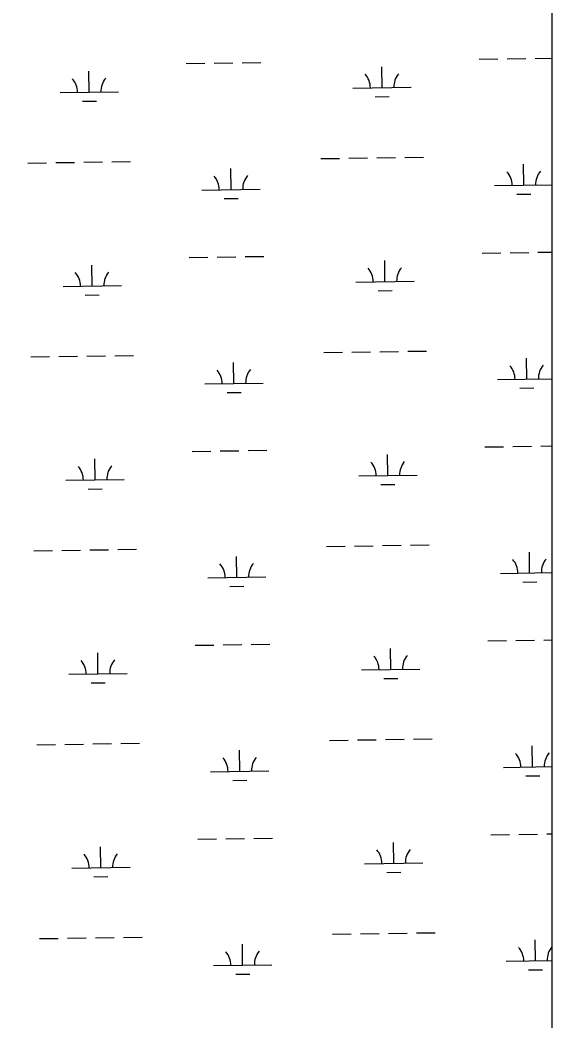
# Model space of a CAD drawing. Extents: x 3807117 to 3845308, y 337856 to 363736.
# Drawn here: x 3813343 to 3814255, y 356278 to 357993 of the extents above; entities that cross this region are included whole.
import ezdxf

# ---------------------------------------------------------------- set-up
doc = ezdxf.new("R2010")
doc.units = 0
doc.layers.add('V-RIVR-EDGE', color=7, linetype='Continuous')
doc.layers.add('V-WETL-SWMP', color=7, linetype='Continuous')

msp = doc.modelspace()

# ---------------------------------------------------------------- linework, layer by layer
at = {"layer": 'V-RIVR-EDGE'}
msp.add_spline([(3811174.6, 356373.1), (3811188.7, 356370), (3811203.6, 356367.3), (3811222.1, 356356.8), (3811286.2, 356317.3), (3811338.6, 356278.8), (3811362.1, 356266.1), (3811376.1, 356260.1), (3811397.3, 356252.4), (3811428.9, 356236.1), (3811458.2, 356216.5), (3811472.2, 356207.9), (3811493.5, 356193.8), (3811502, 356194.7), (3811509.7, 356201), (3811518.8, 356201.5), (3811535.5, 356195.1), (3811546.8, 356183.3), (3811549.5, 356172.5), (3811555.8, 356158.4), (3811561.2, 356151.2), (3811563.9, 356150.7), (3811570.7, 356164.3), (3811577, 356167), (3811587, 356165.6), (3811593.3, 356157.4), (3811593.3, 356147.9), (3811590.5, 356127.6), (3811588.2, 356117.6), (3811588.2, 356110.9), (3811591.8, 356109.5), (3811595.9, 356113.1), (3811603.1, 356121.7), (3811609, 356123), (3811615.4, 356120.3), (3811626.2, 356116.2), (3811633, 356116.2), (3811652.9, 356117.9), (3811659.2, 356118.4), (3811668.7, 356112.9), (3811684.5, 356097.5), (3811704.8, 356068.5), (3811718.7, 356057.6), (3811733.2, 356054.4), (3811778.4, 356035.3), (3811810.9, 356009.5), (3811826.6, 355990.9), (3811837.5, 355972.8), (3811842.9, 355966.4), (3811851, 355959.6), (3811871.8, 355949.2), (3811884.4, 355946), (3811887.6, 355947.3), (3811894.8, 355959.1), (3811900.3, 355966.8), (3811904.4, 355968.1), (3811911.1, 355967.2), (3811933.7, 355960.3), (3811953.6, 355954.9), (3811968.1, 355948), (3811975.3, 355942.2), (3811975.3, 355934), (3811973.9, 355925.4), (3811965.3, 355923.6), (3811954.9, 355917.3), (3811954.4, 355912.8), (3811954.9, 355908.7), (3811959.4, 355907.8), (3811968.9, 355908.3), (3811984.7, 355910.5), (3811997.4, 355911.8), (3812006.4, 355911.3), (3812019.5, 355907.2), (3812036.2, 355901.8), (3812052.5, 355884.5), (3812061, 355876.8), (3812080.4, 355863.7), (3812103.4, 355838.7), (3812123.3, 355824.7), (3812150.9, 355811.5), (3812172.1, 355802.9), (3812200.5, 355791), (3812223.6, 355788.3), (3812292.7, 355755.5), (3812354.5, 355719.7), (3812388.9, 355704.2), (3812435.8, 355683.3), (3812470.2, 355669.6), (3812515.8, 355647.8), (3812561.9, 355627.4), (3812619.7, 355603.3), (3812627.3, 355597.4), (3812632.3, 355581.1), (3812642.2, 355563), (3812652.1, 355554.3), (3812664.7, 355545.3), (3812680.1, 355537.5), (3812689.6, 355537.5), (3812696.4, 355540.2), (3812708.6, 355557.4), (3812712.3, 355559.2), (3812718.6, 355558.7), (3812726.3, 355555.1), (3812727.2, 355547.8), (3812725.3, 355538.3), (3812726.2, 355531.1), (3812730.7, 355527.9), (3812741.6, 355524.7), (3812757.4, 355524.7), (3812770.1, 355528.7), (3812783.2, 355531), (3812801.3, 355531.4), (3812813.9, 355528.6), (3812818, 355524.1), (3812815.2, 355510.5), (3812814.8, 355503.3), (3812822, 355495.1), (3812833.7, 355491), (3812849.5, 355489.2), (3812854.5, 355488.7), (3812866.3, 355482.4), (3812885.7, 355473.3), (3812897.9, 355471), (3812923.2, 355457.8), (3812956.1, 355437.8), (3812980.5, 355421.9), (3813004, 355411.5), (3813028.8, 355399.2), (3813057.7, 355387.4), (3813082.6, 355380.1), (3813107, 355369.2), (3813115.1, 355361.9), (3813141.7, 355342.9), (3813152.5, 355328.4), (3813174.2, 355306.2), (3813192.7, 355289.8), (3813202.6, 355284.8), (3813208.5, 355285.3), (3813218, 355288), (3813230.7, 355292.9), (3813236.6, 355293.4), (3813245.1, 355289.7), (3813263.2, 355285.6), (3813267.7, 355285.1), (3813270, 355286.9), (3813270.5, 355301), (3813271.8, 355301.9), (3813276.8, 355300), (3813295.3, 355295.5), (3813313.4, 355290), (3813325.6, 355285.9), (3813339.2, 355274.6), (3813349.1, 355266.4), (3813373.5, 355254.1), (3813384.3, 355240.1), (3813390.1, 355227.4), (3813401.4, 355221.1), (3813410, 355220.1), (3813420.9, 355220.1), (3813425.4, 355215.6), (3813431.7, 355214.6), (3813438, 355215.1), (3813453, 355219.6), (3813462.9, 355219.5), (3813469.7, 355219.5), (3813510.8, 355200.9), (3813544.2, 355185.9), (3813556.4, 355177.7), (3813570.4, 355157.8), (3813577.6, 355151), (3813584.8, 355149.2), (3813595.7, 355149.6), (3813613.3, 355148.6), (3813625.5, 355148.6), (3813631.4, 355146.8), (3813632.7, 355144.1), (3813630, 355137.3), (3813633.2, 355133.7), (3813638.6, 355130.9), (3813640.8, 355124.1), (3813644.4, 355110.1), (3813651.6, 355103.3), (3813660.2, 355098.8), (3813674.7, 355096.9), (3813690.5, 355097.3), (3813700.9, 355096), (3813718.5, 355087.8), (3813718.5, 355082.4), (3813718.5, 355076), (3813722.5, 355072.9), (3813726.6, 355072.4), (3813733.4, 355078.7), (3813743.4, 355079.6), (3813752.4, 355079.6), (3813764.1, 355077.3), (3813775.4, 355072.3), (3813796.2, 355060.9), (3813812.9, 355052.3), (3813831, 355047.3), (3813835.5, 355047.3), (3813838.7, 355050.9), (3813845.5, 355051.8), (3813851.8, 355051.7), (3813864.5, 355049), (3813875.3, 355044), (3813890.7, 355036.3), (3813893.8, 355028.6), (3813896.5, 355015), (3813904.6, 355000.1), (3813910.4, 354995.5), (3813917.7, 354994.6), (3813923.6, 354996.4), (3813934.4, 355000.9), (3813943.9, 355000.9), (3813953.9, 354998.6), (3813958.8, 354990.9), (3813962.8, 354974.1), (3813969.6, 354969.6), (3813977.7, 354966), (3813995.8, 354961.9), (3814011.6, 354955.5), (3814029.3, 354950), (3814041.9, 354949.5), (3814070.9, 354953.5), (3814078.5, 354955.3), (3814093.5, 354953), (3814098.4, 354946.7), (3814098.8, 354934.5), (3814107.4, 354925), (3814114.6, 354922.7), (3814119.6, 354917.2), (3814117.8, 354903.2), (3814122.7, 354900.9), (3814126.8, 354900.9), (3814133.1, 354905.9), (3814137.7, 354908.1), (3814144.4, 354908.1), (3814158, 354902.7), (3814167.9, 354897.7), (3814183.7, 354889), (3814191.9, 354890.8), (3814207.3, 354894.9), (3814221.7, 354895.7), (3814233.5, 354890.7), (3814249.7, 354878), (3814256, 354862.2), (3814260.5, 354852.7), (3814273.6, 354845.9), (3814287.2, 354843.6), (3814299.8, 354843.5), (3814310.2, 354847.6), (3814334.2, 354848), (3814350.9, 354846.6), (3814373.5, 354840.6), (3814395.2, 354836.1), (3814414.6, 354829.7), (3814430, 354822.4), (3814448, 354805.6), (3814462.5, 354786.2), (3814479.6, 354775.7), (3814501.8, 354768.4), (3814528.4, 354754.3), (3814552.3, 354741.2), (3814565.4, 354730.3), (3814585.3, 354707.2), (3814597.9, 354689.5), (3814607.3, 354680.9), (3814616.4, 354674.6), (3814619.1, 354666.9), (3814617.2, 354657.4), (3814585.5, 354628.1), (3814583.2, 354619.9), (3814583.2, 354612.2), (3814590, 354602.3), (3814597.2, 354600.9), (3814603.5, 354601.3), (3814618, 354609.4), (3814627.5, 354613.9), (3814642, 354622.5), (3814658.3, 354631), (3814666.5, 354643.2), (3814680.1, 354662.2), (3814689.2, 354670.8), (3814695.5, 354672.5), (3814706.4, 354672.5), (3814718.6, 354671.6), (3814729.4, 354671.6), (3814744.3, 354669.3), (3814755.2, 354664.7), (3814764.2, 354652), (3814771.4, 354646.1), (3814784, 354641.6), (3814807.1, 354628), (3814826, 354619.8), (3814850.4, 354609.8), (3814882, 354591.6), (3814905.5, 354574.4), (3814916.8, 354561.2), (3814924.5, 354556.7), (3814939.4, 354556.2), (3814948.9, 354563), (3814953, 354567.5), (3814957, 354567.5), (3814966.1, 354557.9), (3814980.1, 354549.8), (3814987.7, 354549.7), (3814995.4, 354550.2), (3815006.7, 354552.9), (3815016.2, 354552.8), (3815022.1, 354551.5), (3815030.7, 354542.4), (3815042.9, 354538.8), (3815050.6, 354537.8), (3815065.5, 354531), (3815078.6, 354525.1), (3815103, 354515.1), (3815138.6, 354503.2), (3815160.8, 354496.4), (3815178.4, 354486.9), (3815184.7, 354486.9), (3815199.7, 354490), (3815209.2, 354489.5), (3815214.6, 354486.3), (3815223.1, 354477.7), (3815225.4, 354472.7), (3815220.8, 354463.7), (3815221.3, 354456.9), (3815225.3, 354451), (3815233.5, 354451), (3815240.7, 354457.3), (3815243, 354465), (3815248.4, 354469.1), (3815256.1, 354470.9), (3815267.9, 354470.4), (3815274.7, 354467.6), (3815278.7, 354467.6), (3815285.5, 354469), (3815295, 354469.9), (3815300.4, 354464.9), (3815300.9, 354455.4), (3815302.6, 354445.9), (3815313, 354440), (3815324.3, 354437.2), (3815330.2, 354436.8), (3815338.8, 354430.9), (3815351, 354418.6), (3815355.9, 354412.3), (3815365.9, 354409.1), (3815372.2, 354409.1), (3815382.1, 354402.3), (3815391.6, 354398.2), (3815392.5, 354396.4), (3815404.7, 354395.9), (3815419.2, 354395.8), (3815436.8, 354389.5), (3815445.4, 354379.5), (3815457.5, 354368.2), (3815473.8, 354360.4), (3815487.8, 354360.4), (3815509.1, 354365.8), (3815515.4, 354368), (3815523.1, 354373.4), (3815534.4, 354377.5), (3815545.7, 354377.4), (3815556.1, 354371.1), (3815567.4, 354358.4), (3815574.6, 354351.1), (3815578.7, 354351.1), (3815582.3, 354352), (3815589.5, 354353.4), (3815597.7, 354355.2), (3815605.4, 354352.9), (3815608, 354342), (3815617.5, 354323.9), (3815625.2, 354318.5), (3815645.9, 354311.6), (3815662.7, 354310.2), (3815681.7, 354308.4), (3815700.6, 354302.9)], degree=3, dxfattribs=at)
at = {"layer": 'V-WETL-SWMP'}
for p, q in [((3814255, 354853.2), (3814255, 360201.3)), ((3813628.2, 357918.7), (3813660.2, 357919.2)), ((3813676.2, 357919.4), (3813708.2, 357919.9)), ((3813724.2, 357920.1), (3813756.2, 357920.6)), ((3814130.1, 357926.2), (3814162.1, 357926.7)), ((3814178.1, 357926.9), (3814210.1, 357927.4)), ((3814226.1, 357927.7), (3814255, 357928.1)), ((3813461.9, 357869.8), (3813461.3, 357905.8)), ((3813963.7, 357877.3), (3813963.2, 357913.3)), ((3813411.9, 357869), (3813511.9, 357870.5)), ((3813913.7, 357876.6), (3814013.7, 357878.1)), ((3813450.1, 357854.2), (3813474.1, 357854.5)), ((3813952, 357861.7), (3813976, 357862.1)), ((3813356.8, 357748.1), (3813388.8, 357748.6)), ((3813404.8, 357748.8), (3813436.8, 357749.3)), ((3813452.8, 357749.6), (3813484.8, 357750)), ((3813500.8, 357750.3), (3813532.8, 357750.8)), ((3813858.7, 357755.6), (3813890.7, 357756.1)), ((3813906.7, 357756.4), (3813938.7, 357756.8)), ((3813954.7, 357757.1), (3813986.7, 357757.6)), ((3814002.7, 357757.8), (3814034.7, 357758.3)), ((3814206.7, 357710.1), (3814206.2, 357746.1)), ((3813704.9, 357702.6), (3813704.3, 357738.6)), ((3814156.7, 357709.4), (3814255, 357710.8)), ((3813654.9, 357701.8), (3813754.9, 357703.3)), ((3814195, 357694.5), (3814219, 357694.9)), ((3813693.1, 357687), (3813717.1, 357687.3)), ((3814135.1, 357593.6), (3814167.1, 357594.1)), ((3814183.1, 357594.3), (3814215.1, 357594.8)), ((3814231, 357595), (3814255, 357595.4)), ((3813466.9, 357537.1), (3813466.3, 357573.1)), ((3813633.2, 357586.1), (3813665.2, 357586.6)), ((3813681.2, 357586.8), (3813713.2, 357587.3)), ((3813729.2, 357587.5), (3813761.2, 357588)), ((3813968.7, 357544.7), (3813968.2, 357580.7)), ((3813416.9, 357536.4), (3813516.9, 357537.9)), ((3813918.7, 357543.9), (3814018.7, 357545.4)), ((3813455.1, 357521.5), (3813479.1, 357521.9)), ((3813956.9, 357529.1), (3813980.9, 357529.4)), ((3813457.8, 357416.9), (3813489.8, 357417.4)), ((3813505.8, 357417.6), (3813537.8, 357418.1)), ((3813863.7, 357423), (3813895.7, 357423.5)), ((3813911.7, 357423.7), (3813943.7, 357424.2)), ((3813959.7, 357424.4), (3813991.7, 357424.9)), ((3814007.7, 357425.2), (3814039.7, 357425.6)), ((3813361.8, 357415.5), (3813393.8, 357416)), ((3813409.8, 357416.2), (3813441.8, 357416.7)), ((3813709.9, 357370), (3813709.3, 357406)), ((3814211.7, 357377.5), (3814211.2, 357413.5)), ((3813659.9, 357369.2), (3813759.9, 357370.7)), ((3814161.7, 357376.7), (3814255, 357378.1)), ((3813698.1, 357354.3), (3813722.1, 357354.7)), ((3814199.9, 357361.9), (3814223.9, 357362.2)), ((3814236, 357262.4), (3814255, 357262.7)), ((3813638.2, 357253.4), (3813670.2, 357253.9)), ((3813686.2, 357254.2), (3813718.2, 357254.6)), ((3813734.2, 357254.9), (3813766.2, 357255.4)), ((3813973.7, 357212), (3813973.2, 357248)), ((3814140, 357261), (3814172, 357261.4)), ((3814188, 357261.7), (3814220, 357262.2)), ((3813471.8, 357204.5), (3813471.3, 357240.5)), ((3813923.7, 357211.3), (3814023.7, 357212.8)), ((3813421.8, 357203.8), (3813521.8, 357205.3)), ((3813961.9, 357196.4), (3813985.9, 357196.8)), ((3813460.1, 357188.9), (3813484.1, 357189.3)), ((3813916.7, 357091.1), (3813948.7, 357091.6)), ((3813964.6, 357091.8), (3813996.6, 357092.3)), ((3814012.6, 357092.5), (3814044.6, 357093)), ((3813366.8, 357082.9), (3813398.8, 357083.3)), ((3813414.8, 357083.6), (3813446.8, 357084)), ((3813462.8, 357084.3), (3813494.8, 357084.8)), ((3813510.8, 357085), (3813542.8, 357085.5)), ((3813868.7, 357090.4), (3813900.7, 357090.8)), ((3814216.7, 357044.8), (3814216.2, 357080.8)), ((3813714.8, 357037.3), (3813714.3, 357073.3)), ((3814166.7, 357044.1), (3814255, 357045.4)), ((3813664.9, 357036.6), (3813764.8, 357038.1)), ((3814204.9, 357029.2), (3814228.9, 357029.6)), ((3813703.1, 357021.7), (3813727.1, 357022.1)), ((3813643.2, 356920.8), (3813675.2, 356921.3)), ((3813691.2, 356921.5), (3813723.2, 356922)), ((3813739.2, 356922.2), (3813771.2, 356922.7)), ((3814145, 356928.3), (3814177, 356928.8)), ((3814193, 356929), (3814225, 356929.5)), ((3814241, 356929.8), (3814255, 356930)), ((3813476.8, 356871.9), (3813476.3, 356907.9)), ((3813978.7, 356879.4), (3813978.1, 356915.4)), ((3813426.8, 356871.1), (3813526.8, 356872.6)), ((3813928.7, 356878.6), (3814028.7, 356880.1)), ((3813465.1, 356856.3), (3813489.1, 356856.6)), ((3813966.9, 356863.8), (3813990.9, 356864.1)), ((3813371.8, 356750.2), (3813403.8, 356750.7)), ((3813419.8, 356750.9), (3813451.8, 356751.4)), ((3813467.8, 356751.7), (3813499.8, 356752.1)), ((3813515.8, 356752.4), (3813547.8, 356752.8)), ((3813873.6, 356757.7), (3813905.6, 356758.2)), ((3813921.6, 356758.5), (3813953.6, 356758.9)), ((3813969.6, 356759.2), (3814001.6, 356759.6)), ((3814017.6, 356759.9), (3814049.6, 356760.4)), ((3814221.7, 356712.2), (3814221.1, 356748.2)), ((3813719.8, 356704.7), (3813719.3, 356740.7)), ((3813669.8, 356703.9), (3813769.8, 356705.4)), ((3814171.7, 356711.4), (3814255, 356712.7)), ((3814209.9, 356696.6), (3814233.9, 356696.9)), ((3813708.1, 356689.1), (3813732.1, 356689.4)), ((3814150, 356595.7), (3814182, 356596.2)), ((3814198, 356596.4), (3814230, 356596.9)), ((3814246, 356597.1), (3814255, 356597.3)), ((3813648.2, 356588.2), (3813680.2, 356588.6)), ((3813696.2, 356588.9), (3813728.2, 356589.4)), ((3813744.1, 356589.6), (3813776.1, 356590.1)), ((3813983.7, 356546.8), (3813983.1, 356582.7)), ((3813481.8, 356539.2), (3813481.3, 356575.2)), ((3813933.7, 356546), (3814033.7, 356547.5)), ((3813431.8, 356538.5), (3813531.8, 356540)), ((3813971.9, 356531.1), (3813995.9, 356531.5)), ((3813470, 356523.6), (3813494, 356524)), ((3813878.6, 356425.1), (3813910.6, 356425.6)), ((3813926.6, 356425.8), (3813958.6, 356426.3)), ((3813974.6, 356426.5), (3814006.6, 356427)), ((3814022.6, 356427.3), (3814054.6, 356427.7)), ((3813376.8, 356417.6), (3813408.8, 356418.1)), ((3813424.8, 356418.3), (3813456.8, 356418.8)), ((3813472.8, 356419), (3813504.8, 356419.5)), ((3813520.8, 356419.7), (3813552.8, 356420.2)), ((3813724.8, 356372), (3813724.3, 356408)), ((3814226.7, 356379.6), (3814226.1, 356415.6)), ((3813674.8, 356371.3), (3813774.8, 356372.8)), ((3814176.7, 356378.8), (3814255, 356380)), ((3813713, 356356.4), (3813737, 356356.8)), ((3814214.9, 356364), (3814238.9, 356364.3))]:
    msp.add_line(p, q, dxfattribs=at)
for centre, start, end in [((3813908.5, 357877), 0.0865, 41.6302), ((3814019, 357878.6), 140.0865, 181.6302), ((3813406.6, 357869.4), 0.0865, 41.6302), ((3813517.1, 357871.1), 140.0865, 181.6302), ((3813760.1, 357703.9), 140.0865, 181.6302), ((3814151.5, 357709.8), 0.0865, 41.6302), ((3814262, 357711.4), 140.0865, 181.6302), ((3813649.6, 357702.2), 0.0865, 41.6302), ((3813411.6, 357536.8), 0.0865, 41.6302), ((3813522.1, 357538.4), 140.0865, 181.6302), ((3813913.5, 357544.3), 0.0865, 41.6302), ((3814023.9, 357546), 140.0865, 181.6302), ((3814156.5, 357377.1), 0.0865, 41.6302), ((3814266.9, 357378.8), 140.0865, 181.6302), ((3813654.6, 357369.6), 0.0865, 41.6302), ((3813765.1, 357371.3), 140.0865, 181.6302), ((3813527.1, 357205.8), 140.0865, 181.6302), ((3813918.4, 357211.7), 0.0865, 41.6302), ((3814028.9, 357213.3), 140.0865, 181.6302), ((3813416.6, 357204.2), 0.0865, 41.6302), ((3813659.6, 357037), 0.0865, 41.6302), ((3813770.1, 357038.6), 140.0865, 181.6302), ((3814161.5, 357044.5), 0.0865, 41.6302), ((3814271.9, 357046.1), 140.0865, 181.6302), ((3813923.4, 356879), 0.0865, 41.6302), ((3814033.9, 356880.7), 140.0865, 181.6302), ((3813421.6, 356871.5), 0.0865, 41.6302), ((3813532.1, 356873.2), 140.0865, 181.6302), ((3814166.4, 356711.8), 0.0865, 41.6302), ((3814276.9, 356713.5), 140.0865, 181.6302), ((3813664.6, 356704.3), 0.0865, 41.6302), ((3813775.1, 356706), 140.0865, 181.6302), ((3813426.6, 356538.9), 0.0865, 41.6302), ((3813537, 356540.5), 140.0865, 181.6302), ((3813928.4, 356546.4), 0.0865, 41.6302), ((3814038.9, 356548.1), 140.0865, 181.6302), ((3813669.6, 356371.7), 0.0865, 41.6302), ((3813780, 356373.3), 140.0865, 181.6302), ((3814171.4, 356379.2), 0.0865, 41.6302), ((3814281.9, 356380.9), 140.0865, 181.6302)]:
    msp.add_arc(centre, 35.2, start, end, dxfattribs=at)

doc.saveas('drawing.dxf')
